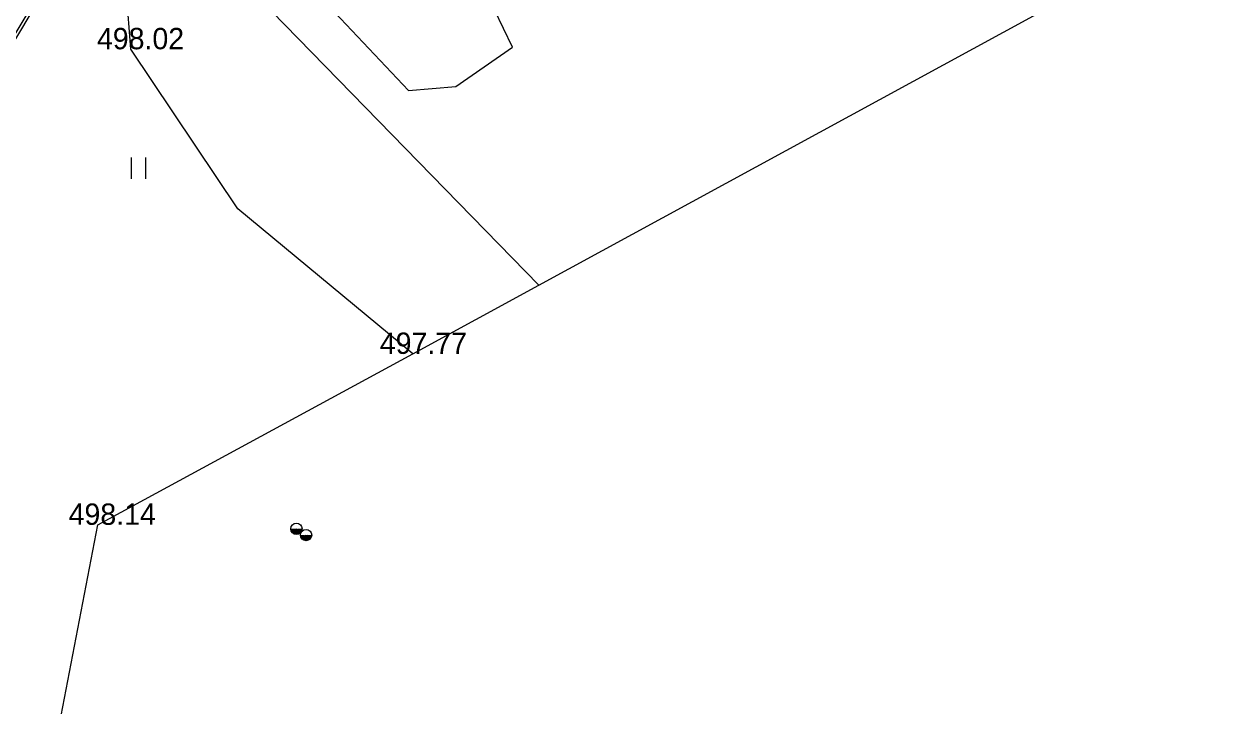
# Model space of a CAD drawing. Extents: x -668867 to -667827, y -1131943 to -1131019.
# Drawn here: x -668250.96 to -668208.64, y -1131482.65 to -1131458.67 of the extents above; entities that cross this region are included whole.
import ezdxf

# ---------------------------------------------------------------- set-up
doc = ezdxf.new("R2010")
doc.units = 0
for name, color, linetype in [('G_Bod_tecka', 7, 'Continuous'), ('G_Bod_vyska', 7, 'Continuous'), ('G_Breh_Teren', 7, 'Continuous'), ('G_Ploty', 7, 'Continuous'), ('G_Site-Sloupy', 7, 'Continuous'), ('G_Z_ELsilove_podz_kotovane', 7, 'Continuous'), ('G_Z_SPOJE_podz_kotovane', 7, 'Continuous'), ('G_Zelen-Znacky', 7, 'Continuous')]:
    doc.layers.add(name, color=color, linetype=linetype)

msp = doc.modelspace()

# ---------------------------------------------------------------- linework, layer by layer
at = {"layer": 'G_Bod_tecka'}
for p, q in [((-668247.21, -1131459.56), (-668247.21, -1131459.56)), ((-668237.28, -1131470.27), (-668237.28, -1131470.27)), ((-668248.37, -1131476.28), (-668248.37, -1131476.28))]:
    msp.add_line(p, q, dxfattribs=at)
at = {"layer": 'G_Breh_Teren'}
msp.add_line((-668244.52, -1131455.9), (-668232.85, -1131467.86), dxfattribs=at)
for points in [[(-668247.21, -1131459.56), (-668247.36, -1131457.58), (-668247.5, -1131455.61), (-668247.72, -1131452.96), (-668248.22, -1131448.32), (-668249.07, -1131441.38), (-668249.48, -1131437.9), (-668249.84, -1131434.42), (-668250.53, -1131426.19), (-668251.39, -1131413.83), (-668252.19, -1131401.47)], [(-668237.28, -1131470.27), (-668243.44, -1131465.17), (-668247.21, -1131459.56)]]:
    msp.add_lwpolyline(points, dxfattribs=at)
at = {"layer": 'G_Ploty'}
for p, q in [((-668232.85, -1131467.86), (-668195.19, -1131447.34)), ((-668237.28, -1131470.27), (-668232.85, -1131467.86)), ((-668248.37, -1131476.28), (-668237.28, -1131470.27)), ((-668249.95, -1131484.52), (-668248.37, -1131476.28))]:
    msp.add_line(p, q, dxfattribs=at)
at = {"layer": 'G_Site-Sloupy'}
for centre in [(-668241.38, -1131476.42), (-668241.04, -1131476.64)]:
    msp.add_circle(centre, 0.2, dxfattribs=at)
for centre, radius in [((-668241.38, -1131476.42), 0.18), ((-668241.38, -1131476.42), 0.16), ((-668241.38, -1131476.42), 0.14), ((-668241.38, -1131476.42), 0.12), ((-668241.38, -1131476.42), 0.1), ((-668241.38, -1131476.42), 0.08), ((-668241.38, -1131476.42), 0.06), ((-668241.38, -1131476.42), 0.04), ((-668241.38, -1131476.42), 0.02), ((-668241.04, -1131476.64), 0.18), ((-668241.04, -1131476.64), 0.16), ((-668241.04, -1131476.64), 0.14), ((-668241.04, -1131476.64), 0.12), ((-668241.04, -1131476.64), 0.1), ((-668241.04, -1131476.64), 0.08), ((-668241.04, -1131476.64), 0.06), ((-668241.04, -1131476.64), 0.04), ((-668241.04, -1131476.64), 0.02)]:
    msp.add_arc(centre, radius, 180, 0, dxfattribs=at)
at = {"layer": 'G_Z_ELsilove_podz_kotovane'}
msp.add_lwpolyline([(-668251.924, -1131460.301), (-668248.032, -1131453.784), (-668246.791, -1131452.649), (-668244.863, -1131453.081), (-668241.547, -1131456.776), (-668240.634, -1131456.82), (-668239, -1131457.102), (-668237.491, -1131456.836), (-668235.629, -1131456.006), (-668234.231, -1131455.706), (-668233.26, -1131455.322), (-668231.892, -1131454.523)], dxfattribs=at)
at = {"layer": 'G_Z_SPOJE_podz_kotovane'}
msp.add_lwpolyline([(-668308.89, -1131435.07), (-668300.42, -1131443.36), (-668291.43, -1131452.44), (-668283.74, -1131460.67), (-668278.17, -1131467.36), (-668272.66, -1131473.45), (-668266.63, -1131480.41), (-668265.18, -1131481.2), (-668263.88, -1131480.29), (-668260.88, -1131475.71), (-668259.01, -1131472.12), (-668255.11, -1131465.46), (-668254.18, -1131463.79), (-668253.42, -1131462.55), (-668252.01, -1131460.25), (-668248.11, -1131453.72), (-668246.82, -1131452.54), (-668244.81, -1131452.99), (-668241.22, -1131456.99), (-668237.44, -1131461.01), (-668235.77, -1131460.87), (-668233.78, -1131459.49), (-668234.41, -1131458.17), (-668234.9, -1131457.6)], dxfattribs=at)
msp.add_lwpolyline([(-668308.89, -1131435.07), (-668300.42, -1131443.36), (-668291.43, -1131452.44), (-668283.74, -1131460.67), (-668278.17, -1131467.36), (-668272.66, -1131473.45), (-668266.63, -1131480.41), (-668265.18, -1131481.2), (-668263.88, -1131480.29), (-668260.88, -1131475.71), (-668259.01, -1131472.12), (-668255.11, -1131465.46), (-668254.18, -1131463.79), (-668253.42, -1131462.55), (-668252.01, -1131460.25), (-668248.11, -1131453.72), (-668246.82, -1131452.54), (-668244.81, -1131452.99), (-668241.22, -1131456.99), (-668237.44, -1131461.01), (-668235.77, -1131460.87), (-668233.78, -1131459.49), (-668234.41, -1131458.17), (-668234.9, -1131457.6)], dxfattribs=at)
at = {"layer": 'G_Zelen-Znacky'}
for p, q in [((-668247.18, -1131464.11), (-668247.18, -1131463.36)), ((-668246.68, -1131464.11), (-668246.68, -1131463.36))]:
    msp.add_line(p, q, dxfattribs=at)

# ---------------------------------------------------------------- texts
at = {"layer": 'G_Bod_vyska'}
for s, p in [('498.02', (-668248.398, -1131459.56)), ('497.77', (-668238.446, -1131470.27)), ('498.14', (-668249.394, -1131476.28))]:
    msp.add_text(s, height=0.75, dxfattribs=at).set_placement(p)

doc.saveas('drawing.dxf')
